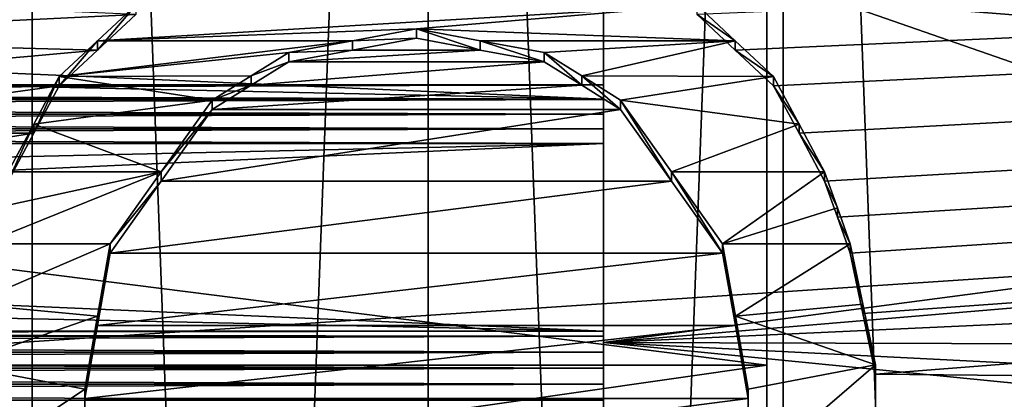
# Model space of a CAD drawing. Header units: millimetres. Extents: x -143 to 143, y -35 to 35.
# Tile 339 of 533: x 100.55 to 104.17, y 7.32 to 8.72. Entities that reach past the tile are written whole.
import ezdxf

# ---------------------------------------------------------------- set-up
doc = ezdxf.new("R2010")
doc.units = ezdxf.units.MM
doc.header["$LTSCALE"] = 65.185185
for name, color, linetype in [('1137', 7, 'CONTINUOUS'), ('1297', 7, 'CONTINUOUS'), ('1301', 7, 'CONTINUOUS'), ('1302', 7, 'CONTINUOUS'), ('1303', 7, 'CONTINUOUS'), ('1312', 7, 'CONTINUOUS'), ('1313', 7, 'CONTINUOUS'), ('1314', 7, 'CONTINUOUS'), ('1315', 7, 'CONTINUOUS'), ('1316', 7, 'CONTINUOUS'), ('1317', 7, 'CONTINUOUS'), ('1318', 7, 'CONTINUOUS'), ('1319', 7, 'CONTINUOUS'), ('1321', 7, 'CONTINUOUS'), ('1323', 7, 'CONTINUOUS'), ('1514', 7, 'CONTINUOUS'), ('1515', 7, 'CONTINUOUS'), ('1520', 7, 'CONTINUOUS'), ('1521', 7, 'CONTINUOUS'), ('1522', 7, 'CONTINUOUS'), ('1523', 7, 'CONTINUOUS'), ('1524', 7, 'CONTINUOUS'), ('473', 7, 'CONTINUOUS'), ('483', 7, 'CONTINUOUS'), ('535', 7, 'CONTINUOUS'), ('536', 7, 'CONTINUOUS'), ('537', 7, 'CONTINUOUS'), ('608', 7, 'CONTINUOUS'), ('609', 7, 'CONTINUOUS'), ('610', 7, 'CONTINUOUS'), ('611', 7, 'CONTINUOUS'), ('612', 7, 'CONTINUOUS'), ('613', 7, 'CONTINUOUS'), ('695', 7, 'CONTINUOUS'), ('696', 7, 'CONTINUOUS'), ('697', 7, 'CONTINUOUS'), ('698', 7, 'CONTINUOUS'), ('699', 7, 'CONTINUOUS'), ('700', 7, 'CONTINUOUS'), ('727', 7, 'CONTINUOUS'), ('728', 7, 'CONTINUOUS'), ('729', 7, 'CONTINUOUS'), ('730', 7, 'CONTINUOUS'), ('849', 7, 'CONTINUOUS')]:
    doc.layers.add(name, color=color, linetype=linetype)

msp = doc.modelspace()

# ---------------------------------------------------------------- linework, layer by layer
at = {"layer": '1137', "linetype": 'CONTINUOUS'}
for points in [[(93.65, 6.3704, 17.3686), (93.65, 9.284, 16.0018), (140.45, 8.8857, 16.2263), (93.65, 6.3704, 17.3686)], [(140.45, 6.0649, 17.4776), (93.65, 6.3704, 17.3686), (140.45, 8.8857, 16.2263), (140.45, 6.0649, 17.4776)]]:
    msp.add_3dface(points, dxfattribs=at)
at = {"layer": '1297', "linetype": 'CONTINUOUS'}
for points in [[(102.0125, 8.6496, 18.5858), (101.7781, 8.6061, 18.6061), (102.2469, 8.6061, 18.6061), (102.0125, 8.6496, 18.5858)], [(101.7781, 8.6061, 18.6061), (101.5438, 8.5624, 18.6262), (102.2469, 8.6061, 18.6061), (101.7781, 8.6061, 18.6061)], [(102.2469, 8.6061, 18.6061), (101.5438, 8.5624, 18.6262), (102.4813, 8.5624, 18.6262), (102.2469, 8.6061, 18.6061)], [(101.5438, 8.5624, 18.6262), (101.4052, 8.4764, 18.6655), (102.4813, 8.5624, 18.6262), (101.5438, 8.5624, 18.6262)], [(102.4813, 8.5624, 18.6262), (101.4052, 8.4764, 18.6655), (102.6198, 8.4764, 18.6655), (102.4813, 8.5624, 18.6262)], [(101.4052, 8.4764, 18.6655), (101.2625, 8.3876, 18.7056), (102.6198, 8.4764, 18.6655), (101.4052, 8.4764, 18.6655)], [(102.6198, 8.4764, 18.6655), (101.2625, 8.3876, 18.7056), (102.7625, 8.3876, 18.7056), (102.6198, 8.4764, 18.6655)], [(101.2625, 8.3876, 18.7056), (101.0751, 8.1242, 18.8214), (102.7625, 8.3876, 18.7056), (101.2625, 8.3876, 18.7056)], [(102.7625, 8.3876, 18.7056), (101.0751, 8.1242, 18.8214), (102.9499, 8.1242, 18.8214), (102.7625, 8.3876, 18.7056)], [(101.0751, 8.1242, 18.8214), (100.8875, 7.8592, 18.9336), (102.9499, 8.1242, 18.8214), (101.0751, 8.1242, 18.8214)], [(102.9499, 8.1242, 18.8214), (100.8875, 7.8592, 18.9336), (103.1375, 7.8592, 18.9336), (102.9499, 8.1242, 18.8214)], [(100.8875, 7.8592, 18.9336), (100.8406, 7.593, 19.0419), (103.1375, 7.8592, 18.9336), (100.8875, 7.8592, 18.9336)], [(103.1375, 7.8592, 18.9336), (100.8406, 7.593, 19.0419), (103.1844, 7.593, 19.0419), (103.1375, 7.8592, 18.9336)], [(100.8406, 7.593, 19.0419), (100.7938, 7.3254, 19.1465), (103.1844, 7.593, 19.0419), (100.8406, 7.593, 19.0419)], [(103.1844, 7.593, 19.0419), (100.7938, 7.3254, 19.1465), (103.2313, 7.3254, 19.1465), (103.1844, 7.593, 19.0419)], [(103.2313, 7.3254, 19.1465), (100.7938, 7.3254, 19.1465), (100.7938, 7.0114, 19.2637), (103.2313, 7.3254, 19.1465)], [(103.2313, 7.0114, 19.2637), (103.2313, 7.3254, 19.1465), (100.7938, 7.0114, 19.2637), (103.2313, 7.0114, 19.2637)]]:
    msp.add_3dface(points, dxfattribs=at)
at = {"layer": '1301', "linetype": 'CONTINUOUS'}
for points in [[(93.65, 7.0725, -19.2414), (93.65, 10.2982, -17.7256), (140.45, 10.182, -17.7926), (93.65, 7.0725, -19.2414)], [(140.45, 6.9438, -19.2882), (93.65, 7.0725, -19.2414), (140.45, 10.182, -17.7926), (140.45, 6.9438, -19.2882)]]:
    msp.add_3dface(points, dxfattribs=at)
at = {"layer": '1302', "linetype": 'CONTINUOUS'}
for points in [[(100.8406, 7.6273, 19.136), (100.8875, 7.8592, 18.9336), (100.8875, 7.8935, 19.0277), (100.8406, 7.6273, 19.136)], [(100.8406, 7.593, 19.0419), (100.8875, 7.8592, 18.9336), (100.8406, 7.6273, 19.136), (100.8406, 7.593, 19.0419)], [(100.7938, 7.3596, 19.2405), (100.8406, 7.593, 19.0419), (100.8406, 7.6273, 19.136), (100.7938, 7.3596, 19.2405)], [(100.7938, 7.3254, 19.1465), (100.8406, 7.593, 19.0419), (100.7938, 7.3596, 19.2405), (100.7938, 7.3254, 19.1465)]]:
    msp.add_3dface(points, dxfattribs=at)
at = {"layer": '1303', "linetype": 'CONTINUOUS'}
for points in [[(100.7938, 7.3254, 19.1465), (100.7938, 7.3596, 19.2405), (100.7938, 7.0456, 19.3577), (100.7938, 7.3254, 19.1465)], [(100.7938, 7.0114, 19.2637), (100.7938, 7.3254, 19.1465), (100.7938, 7.0456, 19.3577), (100.7938, 7.0114, 19.2637)]]:
    msp.add_3dface(points, dxfattribs=at)
at = {"layer": '1312', "linetype": 'CONTINUOUS'}
for points in [[(103.2313, 7.3254, 19.1465), (103.2313, 7.0114, 19.2637), (103.2313, 7.3596, 19.2405), (103.2313, 7.3254, 19.1465)], [(103.2313, 7.3596, 19.2405), (103.2313, 7.0114, 19.2637), (103.2313, 7.0456, 19.3577), (103.2313, 7.3596, 19.2405)]]:
    msp.add_3dface(points, dxfattribs=at)
at = {"layer": '1313', "linetype": 'CONTINUOUS'}
for points in [[(103.1375, 7.8592, 18.9336), (103.1844, 7.593, 19.0419), (103.1375, 7.8935, 19.0277), (103.1375, 7.8592, 18.9336)], [(103.1375, 7.8935, 19.0277), (103.1844, 7.593, 19.0419), (103.1844, 7.6273, 19.136), (103.1375, 7.8935, 19.0277)], [(103.1844, 7.593, 19.0419), (103.2313, 7.3254, 19.1465), (103.1844, 7.6273, 19.136), (103.1844, 7.593, 19.0419)], [(103.2313, 7.3254, 19.1465), (103.2313, 7.3596, 19.2405), (103.1844, 7.6273, 19.136), (103.2313, 7.3254, 19.1465)]]:
    msp.add_3dface(points, dxfattribs=at)
at = {"layer": '1314', "linetype": 'CONTINUOUS'}
for points in [[(102.7625, 8.3876, 18.7056), (102.9499, 8.1242, 18.8214), (102.7625, 8.4219, 18.7998), (102.7625, 8.3876, 18.7056)], [(102.7625, 8.4219, 18.7998), (102.9499, 8.1242, 18.8214), (102.9499, 8.1585, 18.9156), (102.7625, 8.4219, 18.7998)], [(102.9499, 8.1242, 18.8214), (103.1375, 7.8592, 18.9336), (102.9499, 8.1585, 18.9156), (102.9499, 8.1242, 18.8214)], [(103.1375, 7.8592, 18.9336), (103.1375, 7.8935, 19.0277), (102.9499, 8.1585, 18.9156), (103.1375, 7.8592, 18.9336)]]:
    msp.add_3dface(points, dxfattribs=at)
at = {"layer": '1315', "linetype": 'CONTINUOUS'}
for points in [[(102.4813, 8.5624, 18.6262), (102.6198, 8.4764, 18.6655), (102.4813, 8.5968, 18.7205), (102.4813, 8.5624, 18.6262)], [(102.4813, 8.5968, 18.7205), (102.6198, 8.4764, 18.6655), (102.6198, 8.5107, 18.7598), (102.4813, 8.5968, 18.7205)], [(102.6198, 8.4764, 18.6655), (102.7625, 8.3876, 18.7056), (102.6198, 8.5107, 18.7598), (102.6198, 8.4764, 18.6655)], [(102.7625, 8.3876, 18.7056), (102.7625, 8.4219, 18.7998), (102.6198, 8.5107, 18.7598), (102.7625, 8.3876, 18.7056)]]:
    msp.add_3dface(points, dxfattribs=at)
at = {"layer": '1316', "linetype": 'CONTINUOUS'}
for points in [[(102.0125, 8.6496, 18.5858), (102.2469, 8.6061, 18.6061), (102.0125, 8.684, 18.6802), (102.0125, 8.6496, 18.5858)], [(102.0125, 8.684, 18.6802), (102.2469, 8.6061, 18.6061), (102.2469, 8.6404, 18.7004), (102.0125, 8.684, 18.6802)], [(102.2469, 8.6061, 18.6061), (102.4813, 8.5624, 18.6262), (102.2469, 8.6404, 18.7004), (102.2469, 8.6061, 18.6061)], [(102.4813, 8.5624, 18.6262), (102.4813, 8.5968, 18.7205), (102.2469, 8.6404, 18.7004), (102.4813, 8.5624, 18.6262)]]:
    msp.add_3dface(points, dxfattribs=at)
at = {"layer": '1317', "linetype": 'CONTINUOUS'}
for points in [[(102.0125, 8.6496, 18.5858), (102.0125, 8.684, 18.6802), (101.7781, 8.6404, 18.7004), (102.0125, 8.6496, 18.5858)], [(101.7781, 8.6061, 18.6061), (102.0125, 8.6496, 18.5858), (101.7781, 8.6404, 18.7004), (101.7781, 8.6061, 18.6061)], [(101.5438, 8.5968, 18.7205), (101.7781, 8.6061, 18.6061), (101.7781, 8.6404, 18.7004), (101.5438, 8.5968, 18.7205)], [(101.5438, 8.5624, 18.6262), (101.7781, 8.6061, 18.6061), (101.5438, 8.5968, 18.7205), (101.5438, 8.5624, 18.6262)]]:
    msp.add_3dface(points, dxfattribs=at)
at = {"layer": '1318', "linetype": 'CONTINUOUS'}
for points in [[(101.5438, 8.5624, 18.6262), (101.5438, 8.5968, 18.7205), (101.4052, 8.5107, 18.7598), (101.5438, 8.5624, 18.6262)], [(101.4052, 8.4764, 18.6655), (101.5438, 8.5624, 18.6262), (101.4052, 8.5107, 18.7598), (101.4052, 8.4764, 18.6655)], [(101.2625, 8.4219, 18.7998), (101.4052, 8.4764, 18.6655), (101.4052, 8.5107, 18.7598), (101.2625, 8.4219, 18.7998)], [(101.2625, 8.3876, 18.7056), (101.4052, 8.4764, 18.6655), (101.2625, 8.4219, 18.7998), (101.2625, 8.3876, 18.7056)]]:
    msp.add_3dface(points, dxfattribs=at)
at = {"layer": '1319', "linetype": 'CONTINUOUS'}
for points in [[(101.2625, 8.3876, 18.7056), (101.2625, 8.4219, 18.7998), (101.0751, 8.1585, 18.9156), (101.2625, 8.3876, 18.7056)], [(101.0751, 8.1242, 18.8214), (101.2625, 8.3876, 18.7056), (101.0751, 8.1585, 18.9156), (101.0751, 8.1242, 18.8214)], [(100.8875, 7.8935, 19.0277), (101.0751, 8.1242, 18.8214), (101.0751, 8.1585, 18.9156), (100.8875, 7.8935, 19.0277)], [(100.8875, 7.8592, 18.9336), (101.0751, 8.1242, 18.8214), (100.8875, 7.8935, 19.0277), (100.8875, 7.8592, 18.9336)]]:
    msp.add_3dface(points, dxfattribs=at)
at = {"layer": '1321', "linetype": 'CONTINUOUS'}
for points in [[(100.8407, 8.6404, 18.7003), (102.0125, 8.684, 18.6802), (103.0438, 8.771, 18.6394), (100.8407, 8.6404, 18.7003)], [(100.9813, 8.771, 18.6394), (100.8407, 8.6404, 18.7003), (103.0438, 8.771, 18.6394), (100.9813, 8.771, 18.6394)], [(103.0438, 8.771, 18.6394), (102.0125, 8.684, 18.6802), (103.1843, 8.6404, 18.7003), (103.0438, 8.771, 18.6394)], [(101.7781, 8.6404, 18.7004), (102.0125, 8.684, 18.6802), (100.8407, 8.6404, 18.7003), (101.7781, 8.6404, 18.7004)], [(102.0125, 8.684, 18.6802), (102.2469, 8.6404, 18.7004), (103.1843, 8.6404, 18.7003), (102.0125, 8.684, 18.6802)], [(101.5438, 8.5968, 18.7205), (101.7781, 8.6404, 18.7004), (100.7, 8.5094, 18.7603), (101.5438, 8.5968, 18.7205)], [(100.7, 8.5094, 18.7603), (101.7781, 8.6404, 18.7004), (100.8407, 8.6404, 18.7003), (100.7, 8.5094, 18.7603)], [(102.2469, 8.6404, 18.7004), (102.4813, 8.5968, 18.7205), (103.1843, 8.6404, 18.7003), (102.2469, 8.6404, 18.7004)], [(102.4813, 8.5968, 18.7205), (102.6198, 8.5107, 18.7598), (103.1843, 8.6404, 18.7003), (102.4813, 8.5968, 18.7205)], [(103.1843, 8.6404, 18.7003), (102.6198, 8.5107, 18.7598), (103.325, 8.5094, 18.7603), (103.1843, 8.6404, 18.7003)], [(101.4052, 8.5107, 18.7598), (101.5438, 8.5968, 18.7205), (100.7, 8.5094, 18.7603), (101.4052, 8.5107, 18.7598)], [(100.6063, 8.3342, 18.8388), (101.2625, 8.4219, 18.7998), (100.7, 8.5094, 18.7603), (100.6063, 8.3342, 18.8388)], [(101.2625, 8.4219, 18.7998), (101.4052, 8.5107, 18.7598), (100.7, 8.5094, 18.7603), (101.2625, 8.4219, 18.7998)], [(102.6198, 8.5107, 18.7598), (102.7625, 8.4219, 18.7998), (103.325, 8.5094, 18.7603), (102.6198, 8.5107, 18.7598)], [(103.325, 8.5094, 18.7603), (102.7625, 8.4219, 18.7998), (103.4187, 8.3342, 18.8388), (103.325, 8.5094, 18.7603)], [(101.0751, 8.1585, 18.9156), (101.2625, 8.4219, 18.7998), (100.6063, 8.3342, 18.8388), (101.0751, 8.1585, 18.9156)], [(102.7625, 8.4219, 18.7998), (102.9499, 8.1585, 18.9156), (103.4187, 8.3342, 18.8388), (102.7625, 8.4219, 18.7998)], [(100.5125, 8.1583, 18.9156), (101.0751, 8.1585, 18.9156), (100.6063, 8.3342, 18.8388), (100.5125, 8.1583, 18.9156)], [(103.4187, 8.3342, 18.8388), (102.9499, 8.1585, 18.9156), (103.5125, 8.1583, 18.9156), (103.4187, 8.3342, 18.8388)], [(100.8875, 7.8935, 19.0277), (101.0751, 8.1585, 18.9156), (100.4188, 7.8935, 19.0277), (100.8875, 7.8935, 19.0277)], [(100.4188, 7.8935, 19.0277), (101.0751, 8.1585, 18.9156), (100.4656, 8.0261, 18.9721), (100.4188, 7.8935, 19.0277)], [(100.4656, 8.0261, 18.9721), (101.0751, 8.1585, 18.9156), (100.5125, 8.1583, 18.9156), (100.4656, 8.0261, 18.9721)], [(102.9499, 8.1585, 18.9156), (103.1375, 7.8935, 19.0277), (103.5125, 8.1583, 18.9156), (102.9499, 8.1585, 18.9156)], [(103.5125, 8.1583, 18.9156), (103.1375, 7.8935, 19.0277), (103.5594, 8.0261, 18.9721), (103.5125, 8.1583, 18.9156)], [(103.5594, 8.0261, 18.9721), (103.1375, 7.8935, 19.0277), (103.6063, 7.8935, 19.0277), (103.5594, 8.0261, 18.9721)], [(100.8406, 7.6273, 19.136), (100.8875, 7.8935, 19.0277), (100.3719, 7.6717, 19.1182), (100.8406, 7.6273, 19.136)], [(100.3719, 7.6717, 19.1182), (100.8875, 7.8935, 19.0277), (100.4188, 7.8935, 19.0277), (100.3719, 7.6717, 19.1182)], [(103.1375, 7.8935, 19.0277), (103.1844, 7.6273, 19.136), (103.6063, 7.8935, 19.0277), (103.1375, 7.8935, 19.0277)], [(103.6063, 7.8935, 19.0277), (103.1844, 7.6273, 19.136), (103.6531, 7.6717, 19.1182), (103.6063, 7.8935, 19.0277)], [(100.325, 7.4489, 19.2061), (100.8406, 7.6273, 19.136), (100.3719, 7.6717, 19.1182), (100.325, 7.4489, 19.2061)], [(103.6531, 7.6717, 19.1182), (103.1844, 7.6273, 19.136), (103.7, 7.4489, 19.2061), (103.6531, 7.6717, 19.1182)], [(100.7938, 7.3596, 19.2405), (100.8406, 7.6273, 19.136), (100.325, 7.4489, 19.2061), (100.7938, 7.3596, 19.2405)], [(103.1844, 7.6273, 19.136), (103.2313, 7.3596, 19.2405), (103.7, 7.4489, 19.2061), (103.1844, 7.6273, 19.136)], [(100.325, 7.0456, 19.3577), (100.7938, 7.3596, 19.2405), (100.325, 7.4489, 19.2061), (100.325, 7.0456, 19.3577)], [(103.2313, 7.3596, 19.2405), (103.2313, 7.0456, 19.3577), (103.7, 7.4489, 19.2061), (103.2313, 7.3596, 19.2405)], [(103.7, 7.4489, 19.2061), (103.2313, 7.0456, 19.3577), (103.7, 7.0456, 19.3577), (103.7, 7.4489, 19.2061)], [(100.7938, 7.0456, 19.3577), (100.7938, 7.3596, 19.2405), (100.325, 7.0456, 19.3577), (100.7938, 7.0456, 19.3577)]]:
    msp.add_3dface(points, dxfattribs=at)
at = {"layer": '1323', "linetype": 'CONTINUOUS'}
for points in [[(103.1843, 8.6061, 18.606), (140.45, 10.284, 17.7339), (103.0438, 8.7367, 18.5451), (103.1843, 8.6061, 18.606)], [(103.325, 8.4751, 18.6661), (140.45, 10.284, 17.7339), (103.1843, 8.6061, 18.606), (103.325, 8.4751, 18.6661)], [(103.4187, 8.3, 18.7446), (140.45, 10.284, 17.7339), (103.325, 8.4751, 18.6661), (103.4187, 8.3, 18.7446)], [(103.5125, 8.1241, 18.8215), (140.45, 10.284, 17.7339), (103.4187, 8.3, 18.7446), (103.5125, 8.1241, 18.8215)], [(103.5594, 7.9919, 18.878), (140.45, 10.284, 17.7339), (103.5125, 8.1241, 18.8215), (103.5594, 7.9919, 18.878)], [(103.6063, 7.8592, 18.9336), (140.45, 10.284, 17.7339), (103.5594, 7.9919, 18.878), (103.6063, 7.8592, 18.9336)], [(103.6531, 7.6375, 19.0242), (140.45, 10.284, 17.7339), (103.6063, 7.8592, 18.9336), (103.6531, 7.6375, 19.0242)], [(103.7, 7.4147, 19.1121), (140.45, 10.284, 17.7339), (103.6531, 7.6375, 19.0242), (103.7, 7.4147, 19.1121)], [(140.45, 7.0544, 19.248), (140.45, 10.284, 17.7339), (103.7, 7.4147, 19.1121), (140.45, 7.0544, 19.248)], [(99.0125, 8.8236, 18.5039), (99.1999, 8.6498, 18.5858), (100.9813, 8.7367, 18.5451), (99.0125, 8.8236, 18.5039)], [(100.9813, 8.7367, 18.5451), (99.1999, 8.6498, 18.5858), (100.8407, 8.6061, 18.606), (100.9813, 8.7367, 18.5451)], [(99.1999, 8.6498, 18.5858), (99.3875, 8.4751, 18.6661), (100.8407, 8.6061, 18.606), (99.1999, 8.6498, 18.5858)], [(100.8407, 8.6061, 18.606), (99.3875, 8.4751, 18.6661), (100.7, 8.4751, 18.6661), (100.8407, 8.6061, 18.606)], [(99.3875, 8.4751, 18.6661), (99.4344, 8.2999, 18.7446), (100.7, 8.4751, 18.6661), (99.3875, 8.4751, 18.6661)], [(100.7, 8.4751, 18.6661), (99.4344, 8.2999, 18.7446), (100.6063, 8.3, 18.7446), (100.7, 8.4751, 18.6661)], [(99.4344, 8.2999, 18.7446), (99.4813, 8.1241, 18.8215), (100.6063, 8.3, 18.7446), (99.4344, 8.2999, 18.7446)], [(100.6063, 8.3, 18.7446), (99.4813, 8.1241, 18.8215), (100.5125, 8.1241, 18.8215), (100.6063, 8.3, 18.7446)], [(103.7, 7.0114, 19.2637), (140.45, 7.0544, 19.248), (103.7, 7.4147, 19.1121), (103.7, 7.0114, 19.2637)]]:
    msp.add_3dface(points, dxfattribs=at)
at = {"layer": '1514', "linetype": 'CONTINUOUS'}
for points in [[(100.6063, 8.3342, 18.8388), (100.7, 8.5094, 18.7603), (100.6063, 8.3, 18.7446), (100.6063, 8.3342, 18.8388)], [(100.7, 8.5094, 18.7603), (100.7, 8.4751, 18.6661), (100.6063, 8.3, 18.7446), (100.7, 8.5094, 18.7603)], [(100.5125, 8.1583, 18.9156), (100.6063, 8.3342, 18.8388), (100.5125, 8.1241, 18.8215), (100.5125, 8.1583, 18.9156)], [(100.6063, 8.3342, 18.8388), (100.6063, 8.3, 18.7446), (100.5125, 8.1241, 18.8215), (100.6063, 8.3342, 18.8388)]]:
    msp.add_3dface(points, dxfattribs=at)
at = {"layer": '1515', "linetype": 'CONTINUOUS'}
for points in [[(100.8407, 8.6404, 18.7003), (100.9813, 8.771, 18.6394), (100.8407, 8.6061, 18.606), (100.8407, 8.6404, 18.7003)], [(100.9813, 8.771, 18.6394), (100.9813, 8.7367, 18.5451), (100.8407, 8.6061, 18.606), (100.9813, 8.771, 18.6394)], [(100.7, 8.5094, 18.7603), (100.8407, 8.6404, 18.7003), (100.7, 8.4751, 18.6661), (100.7, 8.5094, 18.7603)], [(100.8407, 8.6404, 18.7003), (100.8407, 8.6061, 18.606), (100.7, 8.4751, 18.6661), (100.8407, 8.6404, 18.7003)]]:
    msp.add_3dface(points, dxfattribs=at)
at = {"layer": '1520', "linetype": 'CONTINUOUS'}
for points in [[(103.0438, 8.771, 18.6394), (103.1843, 8.6404, 18.7003), (103.0438, 8.7367, 18.5451), (103.0438, 8.771, 18.6394)], [(103.1843, 8.6404, 18.7003), (103.1843, 8.6061, 18.606), (103.0438, 8.7367, 18.5451), (103.1843, 8.6404, 18.7003)], [(103.1843, 8.6404, 18.7003), (103.325, 8.5094, 18.7603), (103.1843, 8.6061, 18.606), (103.1843, 8.6404, 18.7003)], [(103.325, 8.5094, 18.7603), (103.325, 8.4751, 18.6661), (103.1843, 8.6061, 18.606), (103.325, 8.5094, 18.7603)]]:
    msp.add_3dface(points, dxfattribs=at)
at = {"layer": '1521', "linetype": 'CONTINUOUS'}
for points in [[(103.325, 8.5094, 18.7603), (103.4187, 8.3342, 18.8388), (103.325, 8.4751, 18.6661), (103.325, 8.5094, 18.7603)], [(103.4187, 8.3342, 18.8388), (103.4187, 8.3, 18.7446), (103.325, 8.4751, 18.6661), (103.4187, 8.3342, 18.8388)], [(103.4187, 8.3342, 18.8388), (103.5125, 8.1583, 18.9156), (103.4187, 8.3, 18.7446), (103.4187, 8.3342, 18.8388)], [(103.5125, 8.1583, 18.9156), (103.5125, 8.1241, 18.8215), (103.4187, 8.3, 18.7446), (103.5125, 8.1583, 18.9156)]]:
    msp.add_3dface(points, dxfattribs=at)
at = {"layer": '1522', "linetype": 'CONTINUOUS'}
for points in [[(103.5125, 8.1583, 18.9156), (103.5594, 8.0261, 18.9721), (103.5125, 8.1241, 18.8215), (103.5125, 8.1583, 18.9156)], [(103.5594, 8.0261, 18.9721), (103.5594, 7.9919, 18.878), (103.5125, 8.1241, 18.8215), (103.5594, 8.0261, 18.9721)], [(103.5594, 8.0261, 18.9721), (103.6063, 7.8935, 19.0277), (103.5594, 7.9919, 18.878), (103.5594, 8.0261, 18.9721)], [(103.6063, 7.8935, 19.0277), (103.6063, 7.8592, 18.9336), (103.5594, 7.9919, 18.878), (103.6063, 7.8935, 19.0277)]]:
    msp.add_3dface(points, dxfattribs=at)
at = {"layer": '1523', "linetype": 'CONTINUOUS'}
for points in [[(103.6063, 7.8935, 19.0277), (103.6531, 7.6717, 19.1182), (103.6063, 7.8592, 18.9336), (103.6063, 7.8935, 19.0277)], [(103.6531, 7.6717, 19.1182), (103.6531, 7.6375, 19.0242), (103.6063, 7.8592, 18.9336), (103.6531, 7.6717, 19.1182)], [(103.6531, 7.6717, 19.1182), (103.7, 7.4489, 19.2061), (103.6531, 7.6375, 19.0242), (103.6531, 7.6717, 19.1182)], [(103.7, 7.4489, 19.2061), (103.7, 7.4147, 19.1121), (103.6531, 7.6375, 19.0242), (103.7, 7.4489, 19.2061)]]:
    msp.add_3dface(points, dxfattribs=at)
at = {"layer": '1524', "linetype": 'CONTINUOUS'}
for points in [[(103.7, 7.4489, 19.2061), (103.7, 7.0456, 19.3577), (103.7, 7.4147, 19.1121), (103.7, 7.4489, 19.2061)], [(103.7, 7.0456, 19.3577), (103.7, 7.0114, 19.2637), (103.7, 7.4147, 19.1121), (103.7, 7.0456, 19.3577)]]:
    msp.add_3dface(points, dxfattribs=at)
at = {"layer": '473', "linetype": 'CONTINUOUS'}
for points in [[(99.0021, 22.2814, -57), (100.6006, 20.4248, -57), (99.0022, -22.2813, -57), (99.0021, 22.2814, -57)], [(100.6006, 20.4248, -57), (100.6007, -20.4247, -57), (99.0022, -22.2813, -57), (100.6006, 20.4248, -57)], [(100.6006, 20.4248, -57), (102.0558, 18.4539, -57), (100.6007, -20.4247, -57), (100.6006, 20.4248, -57)], [(102.0558, 18.4539, -57), (102.0558, -18.4538, -57), (100.6007, -20.4247, -57), (102.0558, 18.4539, -57)], [(102.0558, 18.4539, -57), (103.3596, 16.3797, -57), (102.0558, -18.4538, -57), (102.0558, 18.4539, -57)], [(103.3596, 16.3797, -57), (103.3597, -16.3796, -57), (102.0558, -18.4538, -57), (103.3596, 16.3797, -57)], [(103.3596, 16.3797, -57), (104.5047, 14.2139, -57), (103.3597, -16.3796, -57), (103.3596, 16.3797, -57)], [(104.5047, 14.2139, -57), (104.5048, -14.2138, -57), (103.3597, -16.3796, -57), (104.5047, 14.2139, -57)]]:
    msp.add_3dface(points, dxfattribs=at)
at = {"layer": '483', "linetype": 'CONTINUOUS'}
for points in [[(99.0021, -22.2814, -56.5), (100.6006, -20.4248, -56.5), (99.0022, 22.2813, -56.5), (99.0021, -22.2814, -56.5)], [(100.6006, -20.4248, -56.5), (100.6007, 20.4247, -56.5), (99.0022, 22.2813, -56.5), (100.6006, -20.4248, -56.5)], [(100.6006, -20.4248, -56.5), (102.0558, -18.4539, -56.5), (100.6007, 20.4247, -56.5), (100.6006, -20.4248, -56.5)], [(102.0558, -18.4539, -56.5), (102.0558, 18.4538, -56.5), (100.6007, 20.4247, -56.5), (102.0558, -18.4539, -56.5)], [(102.0558, -18.4539, -56.5), (103.3596, -16.3797, -56.5), (102.0558, 18.4538, -56.5), (102.0558, -18.4539, -56.5)], [(103.3596, -16.3797, -56.5), (103.3597, 16.3796, -56.5), (102.0558, 18.4538, -56.5), (103.3596, -16.3797, -56.5)], [(103.3596, -16.3797, -56.5), (104.5047, -14.2139, -56.5), (103.3597, 16.3796, -56.5), (103.3596, -16.3797, -56.5)], [(104.5047, -14.2139, -56.5), (104.5048, 14.2138, -56.5), (103.3597, 16.3796, -56.5), (104.5047, -14.2139, -56.5)]]:
    msp.add_3dface(points, dxfattribs=at)
at = {"layer": '535', "linetype": 'CONTINUOUS'}
for points in [[(110.8, 8.5999, -6.2821), (110.8, 9.204, -5.3581), (102.7, 8.8551, -5.9169), (110.8, 8.5999, -6.2821)], [(102.7, 7.5307, -7.5307), (110.8, 8.5999, -6.2821), (102.7, 8.8551, -5.9169), (102.7, 7.5307, -7.5307)], [(110.8, 7.9034, -7.1385), (110.8, 8.5999, -6.2821), (102.7, 7.5307, -7.5307), (110.8, 7.9034, -7.1385)], [(110.8, 7.122, -7.9183), (110.8, 7.9034, -7.1385), (102.7, 7.5307, -7.5307), (110.8, 7.122, -7.9183)], [(102.7, 5.9169, -8.8551), (110.8, 7.122, -7.9183), (102.7, 7.5307, -7.5307), (102.7, 5.9169, -8.8551)]]:
    msp.add_3dface(points, dxfattribs=at)
at = {"layer": '536', "linetype": 'CONTINUOUS'}
for points in [[(110.8, 8.8419, 5.9366), (110.8, 8.2149, 6.7777), (102.7, 8.8551, 5.917), (110.8, 8.8419, 5.9366)], [(102.7, 8.8551, 5.917), (110.8, 8.2149, 6.7777), (102.7, 7.5307, 7.5307), (102.7, 8.8551, 5.917)], [(110.8, 8.2149, 6.7777), (110.8, 7.5082, 7.5531), (102.7, 7.5307, 7.5307), (110.8, 8.2149, 6.7777)], [(110.8, 7.5082, 7.5531), (110.8, 6.7287, 8.2551), (102.7, 7.5307, 7.5307), (110.8, 7.5082, 7.5531)], [(102.7, 7.5307, 7.5307), (110.8, 6.7287, 8.2551), (102.7, 5.917, 8.855), (102.7, 7.5307, 7.5307)]]:
    msp.add_3dface(points, dxfattribs=at)
at = {"layer": '537', "linetype": 'CONTINUOUS'}
for points in [[(102.7, 8.4255, -8.009), (102.7, 8.8551, -5.9169), (102.7, 9.1212, -8.0266), (102.7, 8.4255, -8.009)], [(102.7, 9.1212, 8.0266), (102.7, 8.8551, 5.917), (102.7, 8.4255, 8.009), (102.7, 9.1212, 8.0266)], [(102.7, 7.5307, -7.5307), (102.7, 8.8551, -5.9169), (102.7, 7.572, -8.8203), (102.7, 7.5307, -7.5307)], [(102.7, 7.572, -8.8203), (102.7, 8.8551, -5.9169), (102.7, 8.4255, -8.009), (102.7, 7.572, -8.8203)], [(102.7, 8.8551, 5.917), (102.7, 7.5307, 7.5307), (102.7, 8.4255, 8.009), (102.7, 8.8551, 5.917)], [(102.7, 8.4783, 8.7029), (102.7, 8.4255, 8.009), (102.7, 8.4248, 8.7547), (102.7, 8.4783, 8.7029)], [(102.7, 8.4783, -8.7029), (102.7, 8.4248, -8.7547), (102.7, 8.4255, -8.009), (102.7, 8.4783, -8.7029)], [(102.7, 8.4255, 8.009), (102.7, 7.5307, 7.5307), (102.7, 8.4248, 8.7547), (102.7, 8.4255, 8.009)], [(102.7, 8.2623, -8.9082), (102.7, 7.572, -8.8203), (102.7, 8.4255, -8.009), (102.7, 8.2623, -8.9082)], [(102.7, 8.3168, -8.8574), (102.7, 8.2623, -8.9082), (102.7, 8.4255, -8.009), (102.7, 8.3168, -8.8574)], [(102.7, 8.3709, -8.8062), (102.7, 8.3168, -8.8574), (102.7, 8.4255, -8.009), (102.7, 8.3709, -8.8062)], [(102.7, 8.4248, -8.7547), (102.7, 8.3709, -8.8062), (102.7, 8.4255, -8.009), (102.7, 8.4248, -8.7547)], [(102.7, 8.4248, 8.7547), (102.7, 7.5307, 7.5307), (102.7, 8.3709, 8.8062), (102.7, 8.4248, 8.7547)], [(102.7, 8.3709, 8.8062), (102.7, 7.5307, 7.5307), (102.7, 8.3168, 8.8574), (102.7, 8.3709, 8.8062)], [(102.7, 8.3168, 8.8574), (102.7, 7.5307, 7.5307), (102.7, 8.2623, 8.9082), (102.7, 8.3168, 8.8574)], [(102.7, 8.2623, 8.9082), (102.7, 7.5307, 7.5307), (102.7, 7.572, 8.8203), (102.7, 8.2623, 8.9082)], [(102.7, 7.5544, -9.516), (102.7, 7.5307, -7.5307), (102.7, 7.572, -8.8203), (102.7, 7.5544, -9.516)], [(102.7, 7.572, 8.8203), (102.7, 7.5307, 7.5307), (102.7, 7.5544, 9.516), (102.7, 7.572, 8.8203)], [(102.7, 7.4959, -9.5621), (102.7, 7.5307, -7.5307), (102.7, 7.5544, -9.516), (102.7, 7.4959, -9.5621)], [(102.7, 7.5544, 9.516), (102.7, 7.5307, 7.5307), (102.7, 7.4959, 9.5621), (102.7, 7.5544, 9.516)], [(102.7, 5.9169, -8.8551), (102.7, 7.5307, -7.5307), (102.7, 6.6408, -9.5411), (102.7, 5.9169, -8.8551)], [(102.7, 6.6408, -9.5411), (102.7, 7.5307, -7.5307), (102.7, 7.3187, -9.6984), (102.7, 6.6408, -9.5411)], [(102.7, 7.3187, -9.6984), (102.7, 7.5307, -7.5307), (102.7, 7.378, -9.6533), (102.7, 7.3187, -9.6984)], [(102.7, 7.378, -9.6533), (102.7, 7.5307, -7.5307), (102.7, 7.4371, -9.6079), (102.7, 7.378, -9.6533)], [(102.7, 7.4371, -9.6079), (102.7, 7.5307, -7.5307), (102.7, 7.4959, -9.5621), (102.7, 7.4371, -9.6079)], [(102.7, 7.5307, 7.5307), (102.7, 5.917, 8.855), (102.7, 7.4959, 9.5621), (102.7, 7.5307, 7.5307)], [(102.7, 7.4959, 9.5621), (102.7, 5.917, 8.855), (102.7, 7.4371, 9.6079), (102.7, 7.4959, 9.5621)], [(102.7, 7.4371, 9.6079), (102.7, 5.917, 8.855), (102.7, 7.378, 9.6533), (102.7, 7.4371, 9.6079)], [(102.7, 7.378, 9.6533), (102.7, 5.917, 8.855), (102.7, 7.3187, 9.6984), (102.7, 7.378, 9.6533)]]:
    msp.add_3dface(points, dxfattribs=at)
at = {"layer": '608', "linetype": 'CONTINUOUS'}
for points in [[(102.7, 7.4959, -9.5621), (102.7, 7.5544, -9.516), (86.85, 7.4959, -9.5621), (102.7, 7.4959, -9.5621)], [(102.7, 7.5544, -9.516), (86.85, 7.5544, -9.516), (86.85, 7.4959, -9.5621), (102.7, 7.5544, -9.516)], [(102.7, 7.4371, -9.6079), (102.7, 7.4959, -9.5621), (86.85, 7.4371, -9.6079), (102.7, 7.4371, -9.6079)], [(102.7, 7.4959, -9.5621), (86.85, 7.4959, -9.5621), (86.85, 7.4371, -9.6079), (102.7, 7.4959, -9.5621)], [(102.7, 7.378, -9.6533), (102.7, 7.4371, -9.6079), (86.85, 7.378, -9.6533), (102.7, 7.378, -9.6533)], [(102.7, 7.4371, -9.6079), (86.85, 7.4371, -9.6079), (86.85, 7.378, -9.6533), (102.7, 7.4371, -9.6079)], [(102.7, 7.3187, -9.6984), (102.7, 7.378, -9.6533), (86.85, 7.3187, -9.6984), (102.7, 7.3187, -9.6984)], [(102.7, 7.378, -9.6533), (86.85, 7.378, -9.6533), (86.85, 7.3187, -9.6984), (102.7, 7.378, -9.6533)]]:
    msp.add_3dface(points, dxfattribs=at)
at = {"layer": '609', "linetype": 'CONTINUOUS'}
for points in [[(102.7, 7.5544, -9.516), (87.1202, 7.5633, -9.161), (86.85, 7.5544, -9.516), (102.7, 7.5544, -9.516)], [(102.7, 7.5544, -9.516), (87.3753, 7.572, -8.8203), (87.1202, 7.5633, -9.161), (102.7, 7.5544, -9.516)], [(102.7, 7.5544, -9.516), (102.7, 7.572, -8.8203), (87.3753, 7.572, -8.8203), (102.7, 7.5544, -9.516)]]:
    msp.add_3dface(points, dxfattribs=at)
at = {"layer": '610', "linetype": 'CONTINUOUS'}
for points in [[(102.7, 7.572, -8.8203), (102.7, 8.2623, -8.9082), (86.85, 8.2623, -8.9082), (102.7, 7.572, -8.8203)], [(102.7, 7.572, -8.8203), (86.85, 8.2623, -8.9082), (87.1202, 7.9102, -8.8634), (102.7, 7.572, -8.8203)], [(102.7, 7.572, -8.8203), (87.1202, 7.9102, -8.8634), (87.3753, 7.572, -8.8203), (102.7, 7.572, -8.8203)]]:
    msp.add_3dface(points, dxfattribs=at)
at = {"layer": '611', "linetype": 'CONTINUOUS'}
for points in [[(102.7, 8.4248, -8.7547), (102.7, 8.4783, -8.7029), (86.85, 8.4248, -8.7547), (102.7, 8.4248, -8.7547)], [(102.7, 8.4783, -8.7029), (86.85, 8.4783, -8.7029), (86.85, 8.4248, -8.7547), (102.7, 8.4783, -8.7029)], [(102.7, 8.3709, -8.8062), (102.7, 8.4248, -8.7547), (86.85, 8.3709, -8.8062), (102.7, 8.3709, -8.8062)], [(102.7, 8.4248, -8.7547), (86.85, 8.4248, -8.7547), (86.85, 8.3709, -8.8062), (102.7, 8.4248, -8.7547)], [(102.7, 8.3168, -8.8574), (102.7, 8.3709, -8.8062), (86.85, 8.3168, -8.8574), (102.7, 8.3168, -8.8574)], [(102.7, 8.3709, -8.8062), (86.85, 8.3709, -8.8062), (86.85, 8.3168, -8.8574), (102.7, 8.3709, -8.8062)], [(102.7, 8.2623, -8.9082), (102.7, 8.3168, -8.8574), (86.85, 8.2623, -8.9082), (102.7, 8.2623, -8.9082)], [(102.7, 8.3168, -8.8574), (86.85, 8.3168, -8.8574), (86.85, 8.2623, -8.9082), (102.7, 8.3168, -8.8574)]]:
    msp.add_3dface(points, dxfattribs=at)
at = {"layer": '612', "linetype": 'CONTINUOUS'}
for points in [[(102.7, 8.4783, -8.7029), (87.1202, 8.4514, -8.3489), (86.85, 8.4783, -8.7029), (102.7, 8.4783, -8.7029)], [(102.7, 8.4783, -8.7029), (87.3753, 8.4255, -8.009), (87.1202, 8.4514, -8.3489), (102.7, 8.4783, -8.7029)], [(102.7, 8.4783, -8.7029), (102.7, 8.4255, -8.009), (87.3753, 8.4255, -8.009), (102.7, 8.4783, -8.7029)]]:
    msp.add_3dface(points, dxfattribs=at)
at = {"layer": '613', "linetype": 'CONTINUOUS'}
for points in [[(102.7, 8.4255, -8.009), (102.7, 9.1212, -8.0266), (86.85, 9.1212, -8.0266), (102.7, 8.4255, -8.009)], [(102.7, 8.4255, -8.009), (86.85, 9.1212, -8.0266), (87.1202, 8.7663, -8.0176), (102.7, 8.4255, -8.009)], [(102.7, 8.4255, -8.009), (87.1202, 8.7663, -8.0176), (87.3753, 8.4255, -8.009), (102.7, 8.4255, -8.009)]]:
    msp.add_3dface(points, dxfattribs=at)
at = {"layer": '695', "linetype": 'CONTINUOUS'}
for points in [[(102.7, 7.5544, 9.516), (102.7, 7.4959, 9.5621), (86.85, 7.5544, 9.516), (102.7, 7.5544, 9.516)], [(102.7, 7.4959, 9.5621), (86.85, 7.4959, 9.5621), (86.85, 7.5544, 9.516), (102.7, 7.4959, 9.5621)], [(102.7, 7.4959, 9.5621), (102.7, 7.4371, 9.6079), (86.85, 7.4959, 9.5621), (102.7, 7.4959, 9.5621)], [(102.7, 7.4371, 9.6079), (86.85, 7.4371, 9.6079), (86.85, 7.4959, 9.5621), (102.7, 7.4371, 9.6079)], [(102.7, 7.4371, 9.6079), (102.7, 7.378, 9.6533), (86.85, 7.4371, 9.6079), (102.7, 7.4371, 9.6079)], [(102.7, 7.378, 9.6533), (86.85, 7.378, 9.6533), (86.85, 7.4371, 9.6079), (102.7, 7.378, 9.6533)], [(102.7, 7.378, 9.6533), (102.7, 7.3187, 9.6984), (86.85, 7.378, 9.6533), (102.7, 7.378, 9.6533)], [(102.7, 7.3187, 9.6984), (86.85, 7.3187, 9.6984), (86.85, 7.378, 9.6533), (102.7, 7.3187, 9.6984)]]:
    msp.add_3dface(points, dxfattribs=at)
at = {"layer": '696', "linetype": 'CONTINUOUS'}
for points in [[(102.7, 7.572, 8.8203), (102.7, 7.5544, 9.516), (86.85, 7.5544, 9.516), (102.7, 7.572, 8.8203)], [(102.7, 7.572, 8.8203), (86.85, 7.5544, 9.516), (87.1202, 7.5633, 9.1611), (102.7, 7.572, 8.8203)], [(102.7, 7.572, 8.8203), (87.1202, 7.5633, 9.1611), (87.3753, 7.572, 8.8203), (102.7, 7.572, 8.8203)]]:
    msp.add_3dface(points, dxfattribs=at)
at = {"layer": '697', "linetype": 'CONTINUOUS'}
for points in [[(102.7, 8.2623, 8.9082), (87.1202, 7.9101, 8.8634), (86.85, 8.2623, 8.9082), (102.7, 8.2623, 8.9082)], [(102.7, 8.2623, 8.9082), (87.3753, 7.572, 8.8203), (87.1202, 7.9101, 8.8634), (102.7, 8.2623, 8.9082)], [(102.7, 8.2623, 8.9082), (102.7, 7.572, 8.8203), (87.3753, 7.572, 8.8203), (102.7, 8.2623, 8.9082)]]:
    msp.add_3dface(points, dxfattribs=at)
at = {"layer": '698', "linetype": 'CONTINUOUS'}
for points in [[(102.7, 8.4783, 8.7029), (102.7, 8.4248, 8.7547), (86.85, 8.4783, 8.7029), (102.7, 8.4783, 8.7029)], [(102.7, 8.4248, 8.7547), (86.85, 8.4248, 8.7547), (86.85, 8.4783, 8.7029), (102.7, 8.4248, 8.7547)], [(102.7, 8.4248, 8.7547), (102.7, 8.3709, 8.8062), (86.85, 8.4248, 8.7547), (102.7, 8.4248, 8.7547)], [(102.7, 8.3709, 8.8062), (86.85, 8.3709, 8.8062), (86.85, 8.4248, 8.7547), (102.7, 8.3709, 8.8062)], [(102.7, 8.3709, 8.8062), (102.7, 8.3168, 8.8574), (86.85, 8.3709, 8.8062), (102.7, 8.3709, 8.8062)], [(102.7, 8.3168, 8.8574), (86.85, 8.3168, 8.8574), (86.85, 8.3709, 8.8062), (102.7, 8.3168, 8.8574)], [(102.7, 8.3168, 8.8574), (102.7, 8.2623, 8.9082), (86.85, 8.3168, 8.8574), (102.7, 8.3168, 8.8574)], [(102.7, 8.2623, 8.9082), (86.85, 8.2623, 8.9082), (86.85, 8.3168, 8.8574), (102.7, 8.2623, 8.9082)]]:
    msp.add_3dface(points, dxfattribs=at)
at = {"layer": '699', "linetype": 'CONTINUOUS'}
for points in [[(102.7, 8.4255, 8.009), (102.7, 8.4783, 8.7029), (86.85, 8.4783, 8.7029), (102.7, 8.4255, 8.009)], [(102.7, 8.4255, 8.009), (86.85, 8.4783, 8.7029), (87.1202, 8.4514, 8.349), (102.7, 8.4255, 8.009)], [(102.7, 8.4255, 8.009), (87.1202, 8.4514, 8.349), (87.3753, 8.4255, 8.009), (102.7, 8.4255, 8.009)]]:
    msp.add_3dface(points, dxfattribs=at)
at = {"layer": '700', "linetype": 'CONTINUOUS'}
for points in [[(102.7, 9.1212, 8.0266), (87.3753, 8.4255, 8.009), (87.1202, 8.7662, 8.0176), (102.7, 9.1212, 8.0266)], [(102.7, 9.1212, 8.0266), (102.7, 8.4255, 8.009), (87.3753, 8.4255, 8.009), (102.7, 9.1212, 8.0266)]]:
    msp.add_3dface(points, dxfattribs=at)
at = {"layer": '727', "linetype": 'CONTINUOUS'}
for points in [[(86.5, 9.5778, 10.108), (86.5, 7.4481, 11.7657), (103.3, 9.5777, 10.108), (86.5, 9.5778, 10.108)], [(103.3, 7.4481, -11.7657), (86.5, 9.5777, -10.108), (103.3, 9.5778, -10.108), (103.3, 7.4481, -11.7657)], [(103.3, 9.5777, 10.108), (86.5, 7.4481, 11.7657), (103.3, 7.4481, 11.7657), (103.3, 9.5777, 10.108)], [(86.5, 7.4481, -11.7657), (86.5, 9.5777, -10.108), (103.3, 7.4481, -11.7657), (86.5, 7.4481, -11.7657)], [(86.5, 7.4481, 11.7657), (86.5, 5.0387, 12.9814), (103.3, 7.4481, 11.7657), (86.5, 7.4481, 11.7657)], [(103.3, 7.4481, 11.7657), (86.5, 5.0387, 12.9814), (103.3, 5.0387, 12.9814), (103.3, 7.4481, 11.7657)], [(86.5, 5.0387, -12.9814), (86.5, 7.4481, -11.7657), (103.3, 5.0387, -12.9814), (86.5, 5.0387, -12.9814)], [(103.3, 5.0387, -12.9814), (86.5, 7.4481, -11.7657), (103.3, 7.4481, -11.7657), (103.3, 5.0387, -12.9814)]]:
    msp.add_3dface(points, dxfattribs=at)
at = {"layer": '728', "linetype": 'CONTINUOUS'}
for points in [[(103.3, 7.4481, -11.7657), (103.3, 9.5778, -10.108), (103.3, 13.5972, -11.4096), (103.3, 7.4481, -11.7657)], [(103.3, 11.4095, -13.5973), (103.3, 7.4481, -11.7657), (103.3, 13.5972, -11.4096), (103.3, 11.4095, -13.5973)], [(103.3, 9.5777, 10.108), (103.3, 7.4481, 11.7657), (103.3, 13.5972, 11.4096), (103.3, 9.5777, 10.108)], [(103.3, 7.4481, 11.7657), (103.3, 5.0387, 12.9814), (103.3, 13.5972, 11.4096), (103.3, 7.4481, 11.7657)], [(103.3, 13.5972, 11.4096), (103.3, 5.0387, 12.9814), (103.3, 11.4095, 13.5973), (103.3, 13.5972, 11.4096)], [(103.3, 2.4404, -13.7095), (103.3, 5.0387, -12.9814), (103.3, 11.4095, -13.5973), (103.3, 2.4404, -13.7095)], [(103.3, 8.875, -15.3719), (103.3, 2.4404, -13.7095), (103.3, 11.4095, -13.5973), (103.3, 8.875, -15.3719)], [(103.3, 5.0387, -12.9814), (103.3, 7.4481, -11.7657), (103.3, 11.4095, -13.5973), (103.3, 5.0387, -12.9814)], [(103.3, 5.0387, 12.9814), (103.3, 2.4404, 13.7095), (103.3, 11.4095, 13.5973), (103.3, 5.0387, 12.9814)], [(103.3, 2.4404, 13.7095), (103.3, -0.2501, 13.9227), (103.3, 11.4095, 13.5973), (103.3, 2.4404, 13.7095)], [(103.3, 11.4095, 13.5973), (103.3, -0.2501, 13.9227), (103.3, -8.875, 15.3719), (103.3, 11.4095, 13.5973)], [(103.3, 8.8751, 15.3719), (103.3, 11.4095, 13.5973), (103.3, -8.875, 15.3719), (103.3, 8.8751, 15.3719)], [(103.3, 6.0708, 16.6796), (103.3, 8.8751, 15.3719), (103.3, -6.0708, 16.6796), (103.3, 6.0708, 16.6796)], [(103.3, -6.0708, 16.6796), (103.3, 8.8751, 15.3719), (103.3, -8.875, 15.3719), (103.3, -6.0708, 16.6796)], [(103.3, -0.25, -13.9227), (103.3, 2.4404, -13.7095), (103.3, 8.875, -15.3719), (103.3, -0.25, -13.9227)], [(103.3, -11.4095, -13.5973), (103.3, -0.25, -13.9227), (103.3, 8.875, -15.3719), (103.3, -11.4095, -13.5973)], [(103.3, -8.8751, -15.3719), (103.3, -11.4095, -13.5973), (103.3, 8.875, -15.3719), (103.3, -8.8751, -15.3719)], [(103.3, 6.0708, -16.6796), (103.3, -8.8751, -15.3719), (103.3, 8.875, -15.3719), (103.3, 6.0708, -16.6796)]]:
    msp.add_3dface(points, dxfattribs=at)
at = {"layer": '729', "linetype": 'CONTINUOUS'}
for points in [[(111.3, 8.8923, -15.3619), (111.3, 6.093, -16.6715), (103.3, 8.875, -15.3719), (111.3, 8.8923, -15.3619)], [(111.3, 6.093, -16.6715), (103.3, 6.0708, -16.6796), (103.3, 8.875, -15.3719), (111.3, 6.093, -16.6715)]]:
    msp.add_3dface(points, dxfattribs=at)
at = {"layer": '730', "linetype": 'CONTINUOUS'}
for points in [[(113.8, 10.8903, 14.0166), (103.3, 8.8751, 15.3719), (113.8, 8.4381, 15.6161), (113.8, 10.8903, 14.0166)], [(103.3, 8.8751, 15.3719), (103.3, 6.0708, 16.6796), (113.8, 8.4381, 15.6161), (103.3, 8.8751, 15.3719)], [(113.8, 8.4381, 15.6161), (103.3, 6.0708, 16.6796), (113.8, 5.7561, 16.7908), (113.8, 8.4381, 15.6161)]]:
    msp.add_3dface(points, dxfattribs=at)
at = {"layer": '849', "linetype": 'CONTINUOUS'}
for points in [[(140.45, 9.544, -15.8481), (93.65, 9.1819, -16.0606), (140.45, 7.4732, -16.9234), (140.45, 9.544, -15.8481)], [(93.65, 9.1819, -16.0606), (93.65, 6.2597, -17.4088), (140.45, 7.4732, -16.9234), (93.65, 9.1819, -16.0606)], [(140.45, 7.4732, -16.9234), (93.65, 6.2597, -17.4088), (120.15, 5.2857, -17.7288), (140.45, 7.4732, -16.9234)]]:
    msp.add_3dface(points, dxfattribs=at)

doc.saveas('drawing.dxf')
